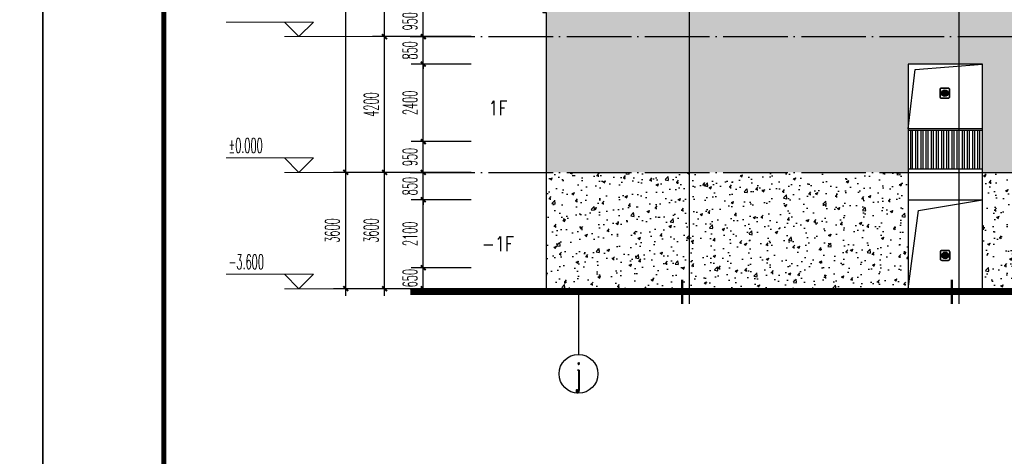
# Model space of a CAD drawing. Extents: x 1779708 to 7299578, y -1121471 to 88434.
# Tile 541 of 656: x 5260077 to 5290542, y -958470 to -944957. Entities that reach past the tile are written whole.
import ezdxf
from ezdxf.enums import TextEntityAlignment as Align

# ---------------------------------------------------------------- set-up
doc = ezdxf.new("R2010")
doc.units = 0
doc.header["$LTSCALE"] = 1000
doc.header["$MEASUREMENT"] = 0
doc.linetypes.add('DOTE', pattern=[2.42, 2, -0.2, 0.02, -0.2])
doc.layers.get('0').update_dxf_attribs({"linetype": 'CONTINUOUS'})
doc.layers.get('Defpoints').update_dxf_attribs({"linetype": 'CONTINUOUS'})
for name, color, linetype in [('AXIS', 3, 'CONTINUOUS'), ('AXIS_TEXT', 7, 'CONTINUOUS'), ('DIM_IDEN', 3, 'CONTINUOUS'), ('DOTE', 1, 'DOTE'), ('PUB_DIM', 3, 'CONTINUOUS'), ('PUB_TEXT', 7, 'CONTINUOUS'), ('PUB_TITLE', 4, 'CONTINUOUS'), ('修改', 6, 'CONTINUOUS'), ('可见线', 6, 'CONTINUOUS'), ('建筑', 31, 'CONTINUOUS'), ('栏杆', 6, 'CONTINUOUS'), ('立面中线', 140, 'CONTINUOUS'), ('立面填充图例白', 7, 'CONTINUOUS'), ('立面粗线', 30, 'CONTINUOUS'), ('立面细线', 114, 'CONTINUOUS')]:
    doc.layers.add(name, color=color, linetype=linetype)
doc.layers.add('DIM_ELEV', color=3, linetype='CONTINUOUS', lineweight=13)
doc.styles.add('_TCH_AXIS', font='COMPLEX', dxfattribs={"bigfont": 'GBCBIG'})
doc.styles.add('_TCH_DIM', font='SIMPLEX.shx', dxfattribs={"width": 0.7, "bigfont": 'GBCBIG.shx'})
doc.styles.add('_TCH_DIM_T3', font='SIMPLEX.shx', dxfattribs={"width": 0.494118, "bigfont": 'GBCBIG.shx'})
doc.styles.add('dim_font', font='SIMPLEX.shx', dxfattribs={"width": 0.8})
doc.dimstyles.new('_TCH_ARCH&&150', dxfattribs={"dimtxt": 446.25, "dimasz": 150, "dimexe": 375, "dimexo": 450, "dimgap": 189.375, "dimtad": 1, "dimdec": 0, "dimzin": 0, "dimdsep": 46, "dimtxsty": '_TCH_DIM_T3', "dimblk": 'ARCHTICK', "dimcen": 0.09, "dimdle": 225, "dimclrt": 7, "dimazin": 2, "dimtfac": 1, "dimtdec": 0, "dimtix": 1, "dimtmove": 2, "dimatfit": 3, "dimfxl": 250, "dimtolj": 1, "dimtzin": 0, "dimarcsym": 0})
pattern_1 = [(50, (0, -3328.6), (819.83101, -71.725885), [85.725, -942.975]), (355, (0, -3328.6), (-158.59272, 859.75489), [68.58, -754.38]), (100.451, (68.3, -3334.6), (661.24126, 788.0251), [72.855, -801.405]), (46.1842, (0, -3100), (1219.85568, -189.19048), [128.5875, -1414.4625]), (96.6356, (101.7, -3115.8), (1068.31906, 1113.415), [109.2825, -1202.1075]), (351.184, (0, -3100), (1068.32073, 1113.41303), [102.87, -1131.57]), (21, (114.3, -3157.15), (682.26696, -460.19483), [85.725, -942.975]), (326, (114.3, -3157.15), (278.10913, 828.84585), [68.58, -754.38]), (71.4514, (171.16, -3195.5), (960.37421, 368.65286), [72.855, -801.405]), (37.5, (0, -3328.6), (13.898715, 380.497675), [0, -745.236, 0, -765.81, 0, -757.2375]), (7.5, (0, -3328.6), (300.68848, 450.812587), [0, -436.626, 0, -728.091, 0, -288.6075]), (327.5, (-254.9, -3328.6), (610.157678, -25.779348), [0, -285.75, 0, -891.54, 0, -1183.005]), (317.5, (-369.2, -3328.6), (666.581316, 114.41921), [0, -371.475, 0, -592.074, 0, -840.105])]

# ---------------------------------------------------------------- blocks, each defined once
blk = doc.blocks.new('A$C36B43F05')
at = {"layer": 'PUB_TITLE'}
blk.add_lwpolyline([(0, 0), (126150, 0), (126150, 178350), (0, 178350)], close=True, dxfattribs=at)
at = {"layer": 'PUB_TITLE', "const_width": 150}
blk.add_lwpolyline([(1500, 1500), (124650, 1500), (124650, 174600), (1500, 174600)], close=True, dxfattribs=at)
blk = doc.blocks.new('b112')
at = {"layer": '建筑'}
h = blk.add_hatch(color=1, dxfattribs=at)
h.dxf.hatch_style = 1
edge = h.paths.add_edge_path()
edge.add_arc((2930760, 155416), 100, 0, 360)
for points in [[(2930660, 155266), (2930860, 155266, 0.414214), (2930910, 155316), (2930910, 155516, 0.414214), (2930860, 155566), (2930660, 155566, 0.414214), (2930610, 155516), (2930610, 155316, 0.414214)], [(2930660, 155276), (2930860, 155276, 0.414214), (2930900, 155316), (2930900, 155516, 0.414214), (2930860, 155556), (2930660, 155556, 0.414214), (2930620, 155516), (2930620, 155316, 0.414214)]]:
    blk.add_lwpolyline(points, format="xyb", close=True, dxfattribs=at)
at = {"layer": '建筑', "color": 1}
blk.add_circle((2930760, 155416), 100, dxfattribs=at)
blk = doc.blocks.new('_ArchTick')
at = {"color": 0, "linetype": 'ByBlock', "const_width": 0.4}
blk.add_lwpolyline([(-0.5, -0.5), (0.5, 0.5)], dxfattribs=at)
blk = doc.blocks.new('*D154')
at = {"layer": 'Defpoints', "color": 0, "transparency": 16777216}
for p in [(5270165, -949682), (5272098, -949682), (5272098, -953282)]:
    blk.add_point(p, dxfattribs=at)
at = {"layer": 'PUB_DIM', "color": 0, "lineweight": -2, "transparency": 16777216}
for p, q in [((5270165, -953507), (5270165, -949457)), ((5271648, -949682), (5269790, -949682)), ((5271648, -953282), (5269790, -953282))]:
    blk.add_line(p, q, dxfattribs=at)
at = {"layer": 'PUB_DIM', "color": 0, "lineweight": -2, "transparency": 16777216, "xscale": 150, "yscale": 150, "zscale": 150}
for p, rotation in [((5270165, -949682), 90), ((5270165, -953282), 270)]:
    blk.add_blockref('_ArchTick', p, dxfattribs=dict(at, rotation=rotation))
at = {"layer": 'PUB_DIM', "color": 7, "transparency": 16777216, "insert": (5269753, -951482), "char_height": 446.2, "attachment_point": 5, "rotation": 90, "style": '_TCH_DIM_T3'}
blk.add_mtext('\\A1;3600', dxfattribs=at)
blk = doc.blocks.new('*D155')
at = {"layer": 'Defpoints', "color": 0, "transparency": 16777216}
for p in [(5270165, -925932), (5272098, -925932), (5272098, -949682)]:
    blk.add_point(p, dxfattribs=at)
at = {"layer": 'PUB_DIM', "color": 0, "lineweight": -2, "transparency": 16777216}
for p, q in [((5270165, -949907), (5270165, -925707)), ((5271648, -925932), (5269790, -925932)), ((5271648, -949682), (5269790, -949682))]:
    blk.add_line(p, q, dxfattribs=at)
at = {"layer": 'PUB_DIM', "color": 0, "lineweight": -2, "transparency": 16777216, "xscale": 150, "yscale": 150, "zscale": 150}
for p, rotation in [((5270165, -925932), 90), ((5270165, -949682), 270)]:
    blk.add_blockref('_ArchTick', p, dxfattribs=dict(at, rotation=rotation))
at = {"layer": 'PUB_DIM', "color": 7, "transparency": 16777216, "insert": (5269753, -937807), "char_height": 446.2, "attachment_point": 5, "rotation": 90, "style": '_TCH_DIM_T3'}
blk.add_mtext('\\A1;23750', dxfattribs=at)
blk = doc.blocks.new('*D156')
at = {"layer": 'Defpoints', "color": 0, "transparency": 16777216}
for p in [(5271365, -949682), (5273298, -949682), (5273298, -953282)]:
    blk.add_point(p, dxfattribs=at)
at = {"layer": 'PUB_DIM', "color": 0, "lineweight": -2, "transparency": 16777216}
for p, q in [((5271365, -953507), (5271365, -949457)), ((5272848, -949682), (5270990, -949682)), ((5272848, -953282), (5270990, -953282))]:
    blk.add_line(p, q, dxfattribs=at)
at = {"layer": 'PUB_DIM', "color": 0, "lineweight": -2, "transparency": 16777216, "xscale": 150, "yscale": 150, "zscale": 150}
for p, rotation in [((5271365, -949682), 90), ((5271365, -953282), 270)]:
    blk.add_blockref('_ArchTick', p, dxfattribs=dict(at, rotation=rotation))
at = {"layer": 'PUB_DIM', "color": 7, "transparency": 16777216, "insert": (5270953, -951482), "char_height": 446.2, "attachment_point": 5, "rotation": 90, "style": '_TCH_DIM_T3'}
blk.add_mtext('\\A1;3600', dxfattribs=at)
blk = doc.blocks.new('*D157')
at = {"layer": 'Defpoints', "color": 0, "transparency": 16777216}
for p in [(5271365, -945482), (5273298, -945482), (5273298, -949682)]:
    blk.add_point(p, dxfattribs=at)
at = {"layer": 'PUB_DIM', "color": 0, "lineweight": -2, "transparency": 16777216}
for p, q in [((5271365, -949907), (5271365, -945257)), ((5272848, -945482), (5270990, -945482)), ((5272848, -949682), (5270990, -949682))]:
    blk.add_line(p, q, dxfattribs=at)
at = {"layer": 'PUB_DIM', "color": 0, "lineweight": -2, "transparency": 16777216, "xscale": 150, "yscale": 150, "zscale": 150}
for p, rotation in [((5271365, -945482), 90), ((5271365, -949682), 270)]:
    blk.add_blockref('_ArchTick', p, dxfattribs=dict(at, rotation=rotation))
at = {"layer": 'PUB_DIM', "color": 7, "transparency": 16777216, "insert": (5270953, -947582), "char_height": 446.2, "attachment_point": 5, "rotation": 90, "style": '_TCH_DIM_T3'}
blk.add_mtext('\\A1;4200', dxfattribs=at)
blk = doc.blocks.new('*D158')
at = {"layer": 'Defpoints', "color": 0, "transparency": 16777216}
for p in [(5271365, -941582), (5273298, -941582), (5273298, -945482)]:
    blk.add_point(p, dxfattribs=at)
at = {"layer": 'PUB_DIM', "color": 0, "lineweight": -2, "transparency": 16777216}
for p, q in [((5271365, -945707), (5271365, -941357)), ((5272848, -941582), (5270990, -941582)), ((5272848, -945482), (5270990, -945482))]:
    blk.add_line(p, q, dxfattribs=at)
at = {"layer": 'PUB_DIM', "color": 0, "lineweight": -2, "transparency": 16777216, "xscale": 150, "yscale": 150, "zscale": 150}
for p, rotation in [((5271365, -941582), 90), ((5271365, -945482), 270)]:
    blk.add_blockref('_ArchTick', p, dxfattribs=dict(at, rotation=rotation))
at = {"layer": 'PUB_DIM', "color": 7, "transparency": 16777216, "insert": (5270953, -943532), "char_height": 446.2, "attachment_point": 5, "rotation": 90, "style": '_TCH_DIM_T3'}
blk.add_mtext('\\A1;3900', dxfattribs=at)
blk = doc.blocks.new('*D307')
at = {"layer": 'Defpoints', "color": 0, "transparency": 16777216}
for p in [(5272565, -952632), (5274498, -952632), (5274498, -953282)]:
    blk.add_point(p, dxfattribs=at)
at = {"layer": 'PUB_DIM', "color": 0, "lineweight": -2, "transparency": 16777216}
for p, q in [((5274048, -952632), (5272190, -952632)), ((5272565, -952632), (5272565, -952482)), ((5272565, -953282), (5272565, -952632)), ((5274048, -953282), (5272190, -953282)), ((5272565, -953282), (5272565, -953432))]:
    blk.add_line(p, q, dxfattribs=at)
at = {"layer": 'PUB_DIM', "color": 0, "lineweight": -2, "transparency": 16777216, "xscale": 150, "yscale": 150, "zscale": 150}
for p, rotation in [((5272565, -952632), 270), ((5272565, -953282), 90)]:
    blk.add_blockref('_ArchTick', p, dxfattribs=dict(at, rotation=rotation))
at = {"layer": 'PUB_DIM', "color": 7, "transparency": 16777216, "insert": (5272153, -952957), "char_height": 446.2, "attachment_point": 5, "rotation": 90, "style": '_TCH_DIM_T3'}
blk.add_mtext('\\A1;650', dxfattribs=at)
blk = doc.blocks.new('*D308')
at = {"layer": 'Defpoints', "color": 0, "transparency": 16777216}
for p in [(5272565, -950532), (5274498, -950532), (5274498, -952632)]:
    blk.add_point(p, dxfattribs=at)
at = {"layer": 'PUB_DIM', "color": 0, "lineweight": -2, "transparency": 16777216}
for p, q in [((5272565, -952857), (5272565, -950307)), ((5274048, -950532), (5272190, -950532)), ((5274048, -952632), (5272190, -952632))]:
    blk.add_line(p, q, dxfattribs=at)
at = {"layer": 'PUB_DIM', "color": 0, "lineweight": -2, "transparency": 16777216, "xscale": 150, "yscale": 150, "zscale": 150}
for p, rotation in [((5272565, -950532), 90), ((5272565, -952632), 270)]:
    blk.add_blockref('_ArchTick', p, dxfattribs=dict(at, rotation=rotation))
at = {"layer": 'PUB_DIM', "color": 7, "transparency": 16777216, "insert": (5272153, -951582), "char_height": 446.2, "attachment_point": 5, "rotation": 90, "style": '_TCH_DIM_T3'}
blk.add_mtext('\\A1;2100', dxfattribs=at)
blk = doc.blocks.new('*D309')
at = {"layer": 'Defpoints', "color": 0, "transparency": 16777216}
for p in [(5272565, -949682), (5274498, -949682), (5274498, -950532)]:
    blk.add_point(p, dxfattribs=at)
at = {"layer": 'PUB_DIM', "color": 0, "lineweight": -2, "transparency": 16777216}
for p, q in [((5272565, -949682), (5272565, -949532)), ((5274048, -949682), (5272190, -949682)), ((5272565, -950532), (5272565, -949682)), ((5274048, -950532), (5272190, -950532)), ((5272565, -950532), (5272565, -950682))]:
    blk.add_line(p, q, dxfattribs=at)
at = {"layer": 'PUB_DIM', "color": 0, "lineweight": -2, "transparency": 16777216, "xscale": 150, "yscale": 150, "zscale": 150}
for p, rotation in [((5272565, -949682), 270), ((5272565, -950532), 90)]:
    blk.add_blockref('_ArchTick', p, dxfattribs=dict(at, rotation=rotation))
at = {"layer": 'PUB_DIM', "color": 7, "transparency": 16777216, "insert": (5272153, -950107), "char_height": 446.2, "attachment_point": 5, "rotation": 90, "style": '_TCH_DIM_T3'}
blk.add_mtext('\\A1;850', dxfattribs=at)
blk = doc.blocks.new('*D310')
at = {"layer": 'Defpoints', "color": 0, "transparency": 16777216}
for p in [(5272565, -948732), (5274498, -948732), (5274498, -949682)]:
    blk.add_point(p, dxfattribs=at)
at = {"layer": 'PUB_DIM', "color": 0, "lineweight": -2, "transparency": 16777216}
for p, q in [((5272565, -949907), (5272565, -948507)), ((5274048, -948732), (5272190, -948732)), ((5274048, -949682), (5272190, -949682))]:
    blk.add_line(p, q, dxfattribs=at)
at = {"layer": 'PUB_DIM', "color": 0, "lineweight": -2, "transparency": 16777216, "xscale": 150, "yscale": 150, "zscale": 150}
for p, rotation in [((5272565, -948732), 90), ((5272565, -949682), 270)]:
    blk.add_blockref('_ArchTick', p, dxfattribs=dict(at, rotation=rotation))
at = {"layer": 'PUB_DIM', "color": 7, "transparency": 16777216, "insert": (5272153, -949207), "char_height": 446.2, "attachment_point": 5, "rotation": 90, "style": '_TCH_DIM_T3'}
blk.add_mtext('\\A1;950', dxfattribs=at)
blk = doc.blocks.new('*D311')
at = {"layer": 'Defpoints', "color": 0, "transparency": 16777216}
for p in [(5272565, -946332), (5274498, -946332), (5274498, -948732)]:
    blk.add_point(p, dxfattribs=at)
at = {"layer": 'PUB_DIM', "color": 0, "lineweight": -2, "transparency": 16777216}
for p, q in [((5272565, -948957), (5272565, -946107)), ((5274048, -946332), (5272190, -946332)), ((5274048, -948732), (5272190, -948732))]:
    blk.add_line(p, q, dxfattribs=at)
at = {"layer": 'PUB_DIM', "color": 0, "lineweight": -2, "transparency": 16777216, "xscale": 150, "yscale": 150, "zscale": 150}
for p, rotation in [((5272565, -946332), 90), ((5272565, -948732), 270)]:
    blk.add_blockref('_ArchTick', p, dxfattribs=dict(at, rotation=rotation))
at = {"layer": 'PUB_DIM', "color": 7, "transparency": 16777216, "insert": (5272153, -947532), "char_height": 446.2, "attachment_point": 5, "rotation": 90, "style": '_TCH_DIM_T3'}
blk.add_mtext('\\A1;2400', dxfattribs=at)
blk = doc.blocks.new('*D312')
at = {"layer": 'Defpoints', "color": 0, "transparency": 16777216}
for p in [(5272565, -945482), (5274498, -945482), (5274498, -946332)]:
    blk.add_point(p, dxfattribs=at)
at = {"layer": 'PUB_DIM', "color": 0, "lineweight": -2, "transparency": 16777216}
for p, q in [((5272565, -945482), (5272565, -945332)), ((5274048, -945482), (5272190, -945482)), ((5272565, -946332), (5272565, -945482)), ((5274048, -946332), (5272190, -946332)), ((5272565, -946332), (5272565, -946482))]:
    blk.add_line(p, q, dxfattribs=at)
at = {"layer": 'PUB_DIM', "color": 0, "lineweight": -2, "transparency": 16777216, "xscale": 150, "yscale": 150, "zscale": 150}
for p, rotation in [((5272565, -945482), 270), ((5272565, -946332), 90)]:
    blk.add_blockref('_ArchTick', p, dxfattribs=dict(at, rotation=rotation))
at = {"layer": 'PUB_DIM', "color": 7, "transparency": 16777216, "insert": (5272153, -945907), "char_height": 446.2, "attachment_point": 5, "rotation": 90, "style": '_TCH_DIM_T3'}
blk.add_mtext('\\A1;850', dxfattribs=at)
blk = doc.blocks.new('*D313')
at = {"layer": 'Defpoints', "color": 0, "transparency": 16777216}
for p in [(5272565, -944532), (5274498, -944532), (5274498, -945482)]:
    blk.add_point(p, dxfattribs=at)
at = {"layer": 'PUB_DIM', "color": 0, "lineweight": -2, "transparency": 16777216}
for p, q in [((5272565, -945707), (5272565, -944307)), ((5274048, -944532), (5272190, -944532)), ((5274048, -945482), (5272190, -945482))]:
    blk.add_line(p, q, dxfattribs=at)
at = {"layer": 'PUB_DIM', "color": 0, "lineweight": -2, "transparency": 16777216, "xscale": 150, "yscale": 150, "zscale": 150}
for p, rotation in [((5272565, -944532), 90), ((5272565, -945482), 270)]:
    blk.add_blockref('_ArchTick', p, dxfattribs=dict(at, rotation=rotation))
at = {"layer": 'PUB_DIM', "color": 7, "transparency": 16777216, "insert": (5272153, -945007), "char_height": 446.2, "attachment_point": 5, "rotation": 90, "style": '_TCH_DIM_T3'}
blk.add_mtext('\\A1;950', dxfattribs=at)

msp = doc.modelspace()

# ---------------------------------------------------------------- hatches: boundary and pattern name
at = {"layer": '立面填充图例白'}
h = msp.add_hatch(dxfattribs=at)
h.set_pattern_fill('AR-CONC', color=0, scale=450, style=0)
h.set_pattern_definition(pattern_1)
h.paths.add_polyline_path([(5329466.3, -944631.9), (5329366.3, -944631.9), (5276366.3, -944631.9), (5276266.3, -944631.9), (5276266.3, -944731.9), (5276366.3, -944731.9), (5329366.3, -944731.9), (5329466.3, -944731.9)])
h.paths.add_polyline_path([(5329366.3, -944731.9), (5276366.3, -944731.9), (5276366.3, -945481.9), (5329366.3, -945481.9)])
h = msp.add_hatch(dxfattribs=at)
h.set_pattern_fill('AR-CONC', color=0, scale=450, style=0)
h.set_pattern_definition(pattern_1)
h.paths.add_polyline_path([(5329366.3, -945481.9), (5276366.3, -945481.9), (5276366.3, -946331.9), (5276366.3, -949681.9), (5287566.3, -949681.9), (5287566.3, -946331.9), (5289866.3, -946331.9), (5289866.3, -949681.9), (5290866.3, -949681.9), (5290866.3, -946331.9), (5296466.3, -946331.9), (5296466.3, -949681.9), (5297466.3, -949681.9), (5297466.3, -946331.9), (5303166.3, -946331.9), (5303166.3, -949681.9), (5304166.3, -949681.9), (5304166.3, -946331.9), (5308966.3, -946331.9), (5308966.3, -949681.9), (5309966.3, -949681.9), (5309966.3, -946331.9), (5314566.3, -946331.9), (5314566.3, -949681.9), (5315566.3, -949681.9), (5315566.3, -946331.9), (5318166.3, -946331.9), (5318166.3, -949681.9), (5322116.3, -949681.9), (5322116.3, -946331.9), (5324216.3, -946331.9), (5324216.3, -949681.9), (5329366.3, -949681.9), (5329366.3, -946331.9)])
h = msp.add_hatch(dxfattribs=at)
h.set_pattern_fill('AR-CONC', color=0, scale=450, style=0)
h.set_pattern_definition(pattern_1)
h.paths.add_polyline_path([(5287566.3, -949681.9), (5276366.3, -949681.9), (5276366.3, -953281.9), (5287566.3, -953281.9)])
h = msp.add_hatch(dxfattribs=at)
h.set_pattern_fill('AR-CONC', color=0, scale=450, style=0)
h.set_pattern_definition(pattern_1)
h.paths.add_polyline_path([(5290866.3, -949681.9), (5289866.3, -949681.9), (5289866.3, -953281.9), (5290866.3, -953281.9)])

# ---------------------------------------------------------------- linework, layer by layer
at = {"layer": 'AXIS'}
msp.add_line((5277366.3, -953281.9), (5277366.3, -955317.1), dxfattribs=at)
msp.add_circle((5277366.3, -955917.1), 600, dxfattribs=at)
at = {"layer": 'DIM_ELEV'}
for p, q in [((5269165.3, -945031.9), (5266465.3, -945031.9)), ((5268715.3, -945481.9), (5268265.3, -945031.9)), ((5268715.3, -945481.9), (5269165.3, -945031.9)), ((5271190.3, -945481.9), (5268265.3, -945481.9)), ((5269165.3, -949231.9), (5266465.3, -949231.9)), ((5268715.3, -949681.9), (5268265.3, -949231.9)), ((5268715.3, -949681.9), (5269165.3, -949231.9)), ((5271190.3, -949681.9), (5268265.3, -949681.9)), ((5269165.3, -952831.9), (5266465.3, -952831.9)), ((5268715.3, -953281.9), (5268265.3, -952831.9)), ((5268715.3, -953281.9), (5269165.3, -952831.9)), ((5271190.3, -953281.9), (5268265.3, -953281.9))]:
    msp.add_line(p, q, dxfattribs=at)
at = {"layer": 'DIM_IDEN'}
for p, q in [((5289141.9, -953752.2), (5289141.9, -919865)), ((5280801.3, -953752.2), (5280801.3, -922186.5))]:
    msp.add_line(p, q, dxfattribs=at)
at = {"layer": 'DIM_IDEN', "const_width": 75}
for points in [[(5280576.3, -953752.2), (5280576.3, -953002.2)], [(5288916.9, -953752.2), (5288916.9, -953002.2)]]:
    msp.add_lwpolyline(points, dxfattribs=at)
at = {"layer": 'DOTE'}
for p, q in [((5272162.1, -945481.9), (5420570.5, -945481.9)), ((5272162.1, -949681.9), (5420570.5, -949681.9)), ((5272162.1, -953281.9), (5420570.5, -953281.9))]:
    msp.add_line(p, q, dxfattribs=at)
at = {"layer": '可见线', "const_width": 200}
msp.add_lwpolyline([(5420570.5, -953381.9), (5272162.1, -953381.9)], dxfattribs=at)
at = {"layer": '可见线'}
msp.add_lwpolyline([(5420570.5, -953281.9), (5272162.1, -953281.9)], dxfattribs=at)
at = {"layer": '栏杆'}
for points in [[(5289866.3, -948331.9), (5287566.3, -948331.9)], [(5289866.3, -948381.9), (5287566.3, -948381.9)], [(5287636.3, -948381.9), (5287636.3, -949581.9)], [(5287696.3, -948381.9), (5287696.3, -949581.9)], [(5287796.3, -948381.9), (5287796.3, -949581.9)], [(5287856.3, -948381.9), (5287856.3, -949581.9)], [(5287956.3, -948381.9), (5287956.3, -949581.9)], [(5288016.3, -948381.9), (5288016.3, -949581.9)], [(5288116.3, -948381.9), (5288116.3, -949581.9)], [(5288176.3, -948381.9), (5288176.3, -949581.9)], [(5288276.3, -948381.9), (5288276.3, -949581.9)], [(5288336.3, -948381.9), (5288336.3, -949581.9)], [(5288436.3, -948381.9), (5288436.3, -949581.9)], [(5288496.3, -948381.9), (5288496.3, -949581.9)], [(5288596.3, -948381.9), (5288596.3, -949581.9)], [(5288656.3, -948381.9), (5288656.3, -949581.9)], [(5288756.3, -948381.9), (5288756.3, -949581.9)], [(5288816.3, -948381.9), (5288816.3, -949581.9)], [(5288916.3, -948381.9), (5288916.3, -949581.9)], [(5288976.3, -948381.9), (5288976.3, -949581.9)], [(5289076.3, -948381.9), (5289076.3, -949581.9)], [(5289136.3, -948381.9), (5289136.3, -949581.9)], [(5289236.3, -948381.9), (5289236.3, -949581.9)], [(5289296.3, -948381.9), (5289296.3, -949581.9)], [(5289396.3, -948381.9), (5289396.3, -949581.9)], [(5289456.3, -948381.9), (5289456.3, -949581.9)], [(5289556.3, -948381.9), (5289556.3, -949581.9)], [(5289616.3, -948381.9), (5289616.3, -949581.9)], [(5289716.3, -948381.9), (5289716.3, -949581.9)], [(5289776.3, -948381.9), (5289776.3, -949581.9)]]:
    msp.add_lwpolyline(points, dxfattribs=at)
at = {"layer": '立面中线'}
for points in [[(5289866.3, -949581.9), (5287566.3, -949581.9)], [(5287566.3, -949681.9), (5289866.3, -949681.9)], [(5287566.3, -950531.9), (5289866.3, -950531.9)]]:
    msp.add_lwpolyline(points, dxfattribs=at)
at = {"layer": '立面粗线'}
for points in [[(5276366.3, -944631.9), (5276266.3, -944631.9), (5276266.3, -944731.9), (5276366.3, -944731.9), (5276366.3, -946331.9)], [(5276366.3, -946331.9), (5276366.3, -953281.9)], [(5289866.3, -953281.9), (5289866.3, -946331.9), (5287566.3, -946331.9), (5287566.3, -953281.9)]]:
    msp.add_lwpolyline(points, dxfattribs=at)
at = {"layer": '立面细线'}
for points in [[(5287566.3, -948331.9), (5287779.9, -946501.8), (5289866.3, -946331.9)], [(5289866.3, -953281.9), (5287566.3, -953281.9), (5287889.3, -950862.9), (5289866.3, -950531.9)]]:
    msp.add_lwpolyline(points, dxfattribs=at)

# ---------------------------------------------------------------- block references
at = {"color": 253, "xscale": 1.036799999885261, "yscale": 1.036799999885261, "zscale": 1.036799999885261}
for p in [(2250088.7, -1108367.3, 0), (2250097, -1113387.8)]:
    msp.add_blockref('b112', p, dxfattribs=at)
at = {"layer": '修改', "rotation": 90}
for p in [(5260789.1, -1032592.1), (5439139.1, -1032592.1)]:
    msp.add_blockref('A$C36B43F05', p, dxfattribs=at)

# ---------------------------------------------------------------- texts
at = {"layer": 'AXIS_TEXT', "color": 7, "style": '_TCH_AXIS', "width": 0.75}
msp.add_text('j', height=704, dxfattribs=at).set_placement((5277290.8, -956269.1), (5277441.7, -956269.1), align=Align.FIT)
at = {"layer": 'PUB_DIM', "color": 7, "char_height": 450, "attachment_point": 5, "style": 'dim_font'}
for s, insert in [('1F', (5274874.6, -947691.6)), ('-1F', (5274874.6, -951891.6))]:
    msp.add_mtext(s, dxfattribs=dict(at, insert=insert))
at = {"layer": 'PUB_TEXT', "color": 7, "style": '_TCH_DIM', "width": 0.494118}
for s, p in [('%%P0.000', (5266536.7, -949074.4)), ('-3.600', (5266536.7, -952674.4))]:
    msp.add_text(s, height=446.25, dxfattribs=at).set_placement(p)

# ---------------------------------------------------------------- dimensions: what is measured, and where the dimension line sits
at = {"layer": 'PUB_DIM'}
for p1, p2, picture, middle in [((5272098.1, -949681.9), (5272098.1, -925931.9), '*D155', (5269752.8, -937806.9)), ((5273298.1, -945481.9), (5273298.1, -941581.9), '*D158', (5270952.8, -943531.9)), ((5274498.1, -945481.9), (5274498.1, -944531.9), '*D313', (5272152.8, -945006.9)), ((5273298.1, -949681.9), (5273298.1, -945481.9), '*D157', (5270952.8, -947581.9)), ((5274498.1, -946331.9), (5274498.1, -945481.9), '*D312', (5272152.8, -945906.9)), ((5274498.1, -948731.9), (5274498.1, -946331.9), '*D311', (5272152.8, -947531.9)), ((5274498.1, -949681.9), (5274498.1, -948731.9), '*D310', (5272152.8, -949206.9)), ((5272098.1, -953281.9), (5272098.1, -949681.9), '*D154', (5269752.8, -951481.9)), ((5273298.1, -953281.9), (5273298.1, -949681.9), '*D156', (5270952.8, -951481.9)), ((5274498.1, -950531.9), (5274498.1, -949681.9), '*D309', (5272152.8, -950106.9)), ((5274498.1, -952631.9), (5274498.1, -950531.9), '*D308', (5272152.8, -951581.9)), ((5274498.1, -953281.9), (5274498.1, -952631.9), '*D307', (5272152.8, -952956.9))]:
    dim = msp.add_aligned_dim(p1=p1, p2=p2, distance=1932.8, dimstyle='_TCH_ARCH&&150', dxfattribs=at)
    dim.commit()
    dim.dimension.update_dxf_attribs({"geometry": picture, "text_midpoint": middle})

doc.saveas('drawing.dxf')
